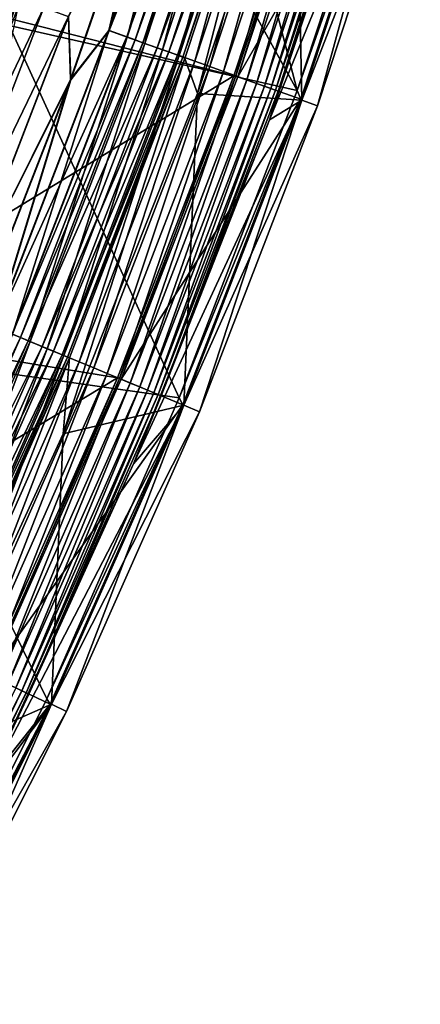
# Model space of a CAD drawing. Header units: metres. Extents: x -901 to 901, y -486 to 401.
# Tile 284 of 366: x 880 to 892, y -295 to -265. Entities that reach past the tile are written whole.
import ezdxf

# ---------------------------------------------------------------- set-up
doc = ezdxf.new("R2010")
doc.units = ezdxf.units.M

msp = doc.modelspace()

# ---------------------------------------------------------------- linework, layer by layer
at = {"layer": 'top'}
for points in [[(882.477661, -257.139374, -613.146606), (884.096924, -251.629318, -613.146606), (888.229797, -267.58609, -107.314049)], [(888.229797, -267.58609, -107.314049), (884.096924, -251.629318, -613.146606), (891.303223, -258.25296, -107.314049)], [(879.619629, -265.636017, -613.146606), (882.477661, -257.139374, -613.146606), (888.229797, -267.58609, -107.314049)], [(882.477661, -257.139374, -613.146606), (879.619629, -265.636017, -613.146606), (879.861084, -264.810638, -613.819397)], [(886.335449, -267.144775, -107.279144), (889.370361, -257.957825, -107.279144), (877.739563, -264.954834, -613.111694)], [(886.335449, -267.144775, -107.279144), (886.452942, -267.168549, -98), (889.370361, -257.957825, -107.279144)], [(886.452942, -267.168549, -98), (889.494995, -257.95575, -98), (889.370361, -257.957825, -107.279144)], [(889.494995, -257.95575, -98), (886.452942, -267.168549, -98), (891.409058, -258.53595, -98)], [(891.303223, -258.25296, -107.314049), (891.409058, -258.53595, -98), (888.229797, -267.58609, -107.314049)], [(891.409058, -258.53595, -98), (886.452942, -267.168549, -98), (888.336182, -267.842194, -98)], [(891.409058, -258.53595, -98), (888.336182, -267.842194, -98), (888.229797, -267.58609, -107.314049)], [(873.888, -274.713715, -613.111694), (886.335449, -267.144775, -107.279144), (877.739563, -264.954834, -613.111694)], [(884.706116, -276.770538, -107.314049), (875.726929, -275.499268, -613.146606), (879.619629, -265.636017, -613.146606)], [(888.229797, -267.58609, -107.314049), (884.706116, -276.770538, -107.314049), (879.619629, -265.636017, -613.146606)], [(882.853271, -276.171661, -107.279144), (886.335449, -267.144775, -107.279144), (873.888, -274.713715, -613.111694)], [(882.853271, -276.171661, -107.279144), (882.962952, -276.217072, -98), (886.335449, -267.144775, -107.279144)], [(882.962952, -276.217072, -98), (886.452942, -267.168549, -98), (886.335449, -267.144775, -107.279144)], [(886.452942, -267.168549, -98), (882.962952, -276.217072, -98), (888.336182, -267.842194, -98)], [(888.229797, -267.58609, -107.314049), (888.336182, -267.842194, -98), (884.706116, -276.770538, -107.314049)], [(888.336182, -267.842194, -98), (882.962952, -276.217072, -98), (884.810791, -276.982483, -98)], [(888.336182, -267.842194, -98), (884.810791, -276.982483, -98), (884.706116, -276.770538, -107.314049)], [(869.498901, -284.24292, -613.111694), (882.853271, -276.171661, -107.279144), (873.888, -274.713715, -613.111694)], [(884.706116, -276.770538, -107.314049), (880.74176, -285.774933, -107.314049), (875.726929, -275.499268, -613.146606)], [(880.74176, -285.774933, -107.314049), (876.34613, -294.567993, -107.314049), (875.726929, -275.499268, -613.146606)], [(869.498901, -284.24292, -613.111694), (878.932556, -285.016876, -107.279144), (882.853271, -276.171661, -107.279144)], [(878.932556, -285.016876, -107.279144), (879.035095, -285.077667, -98), (882.853271, -276.171661, -107.279144)], [(879.035095, -285.077667, -98), (882.962952, -276.217072, -98), (882.853271, -276.171661, -107.279144)], [(882.962952, -276.217072, -98), (879.035095, -285.077667, -98), (884.810791, -276.982483, -98)], [(884.706116, -276.770538, -107.314049), (884.810791, -276.982483, -98), (880.74176, -285.774933, -107.314049)], [(884.810791, -276.982483, -98), (879.035095, -285.077667, -98), (880.843079, -285.932892, -98)], [(884.810791, -276.982483, -98), (880.843079, -285.932892, -98), (880.74176, -285.774933, -107.314049)], [(879.035095, -285.077667, -98), (874.678772, -293.73056, -98), (880.843079, -285.932892, -98)], [(880.74176, -285.774933, -107.314049), (880.843079, -285.932892, -98), (876.34613, -294.567993, -107.314049)], [(880.843079, -285.932892, -98), (874.678772, -293.73056, -98), (876.442566, -294.673553, -98)], [(880.843079, -285.932892, -98), (876.442566, -294.673553, -98), (876.34613, -294.567993, -107.314049)]]:
    msp.add_3dface(points, dxfattribs=at)
at = {"layer": 'top0'}
for points in [[(880.22467, -264.190063, -3.399924), (876.619751, -273.58847, -3.399924), (833.678528, -244.696198, -32.470963)], [(885.567139, -256.763672, -0.028766), (883.967896, -259.979309), (882.597351, -265.788147, -0.028766)], [(882.597351, -265.788147, -0.028766), (883.1427, -265.983215, -0.114353), (885.567139, -256.763672, -0.028766)], [(885.576904, -256.766663, -3.056892), (886.111206, -256.928619, -3.22474), (882.606995, -265.791565, -3.056892)], [(882.606995, -265.791565, -3.056892), (883.981995, -259.983856, -3), (885.576904, -256.766663, -3.056892)], [(885.567139, -256.763672, -0.028766), (883.1427, -265.983215, -0.114353), (886.121338, -256.931702, -0.114353)], [(886.111206, -256.928619, -3.22474), (883.13269, -265.979614, -3.22474), (882.606995, -265.791565, -3.056892)], [(886.111206, -256.928619, -3.22474), (886.363708, -257.005157, -3.348771), (883.13269, -265.979614, -3.22474)], [(886.363708, -257.005157, -3.348771), (883.381165, -266.068481, -3.348771), (883.13269, -265.979614, -3.22474)], [(886.121338, -256.931702, -0.114353), (883.1427, -265.983215, -0.114353), (883.678711, -266.174957, -0.255695)], [(886.363708, -257.005157, -3.348771), (886.60321, -257.077759, -3.497899), (883.381165, -266.068481, -3.348771)], [(886.121338, -256.931702, -0.114353), (883.678711, -266.174957, -0.255695), (886.666138, -257.096832, -0.255695)], [(886.60321, -257.077759, -3.497899), (883.616821, -266.152802, -3.497899), (883.381165, -266.068481, -3.348771)], [(886.60321, -257.077759, -3.497899), (887.03479, -257.208588, -3.865118), (883.616821, -266.152802, -3.497899)], [(887.03479, -257.208588, -3.865118), (884.041443, -266.304688, -3.865118), (883.616821, -266.152802, -3.497899)], [(886.666138, -257.096832, -0.255695), (883.678711, -266.174957, -0.255695), (884.199341, -266.361176, -0.451727)], [(887.03479, -257.208588, -3.865118), (887.389954, -257.316254, -4.312942), (884.041443, -266.304688, -3.865118)], [(887.389954, -257.316254, -4.312942), (884.39093, -266.429688, -4.312942), (884.041443, -266.304688, -3.865118)], [(886.666138, -257.096832, -0.255695), (884.199341, -266.361176, -0.451727), (887.195251, -257.257233, -0.451727)], [(887.195251, -257.257233, -0.451727), (884.199341, -266.361176, -0.451727), (884.69873, -266.539795, -0.70103)], [(887.389954, -257.316254, -4.312942), (887.65564, -257.39679, -4.82471), (884.39093, -266.429688, -4.312942)], [(884.69873, -266.539795, -0.70103), (887.70282, -257.411072, -0.70103), (887.195251, -257.257233, -0.451727)], [(887.65564, -257.39679, -4.82471), (884.652344, -266.523193, -4.82471), (884.39093, -266.429688, -4.312942)], [(887.65564, -257.39679, -4.82471), (887.820923, -257.446869, -5.381563), (884.652344, -266.523193, -4.82471)], [(887.820923, -257.446869, -5.381563), (884.814941, -266.58136, -5.381563), (884.652344, -266.523193, -4.82471)], [(885.172424, -266.709229, -1.000777), (887.70282, -257.411072, -0.70103), (884.69873, -266.539795, -0.70103)], [(887.820923, -257.446869, -5.381563), (887.886169, -257.506226, -5.959025), (884.814941, -266.58136, -5.381563)], [(887.886169, -257.506226, -5.959025), (884.875061, -266.620941, -5.959025), (884.814941, -266.58136, -5.381563)], [(887.886169, -257.506226, -5.959025), (885.247437, -267.673798, -87), (884.875061, -266.620941, -5.959025)], [(887.70282, -257.411072, -0.70103), (885.172424, -266.709229, -1.000777), (888.184204, -257.557007, -1.000777)], [(888.184204, -257.557007, -1.000777), (885.172424, -266.709229, -1.000777), (885.616211, -266.868011, -1.34779)], [(887.886169, -257.506226, -5.959025), (888.194824, -258.911102, -87), (885.247437, -267.673798, -87)], [(885.616211, -266.868011, -1.34779), (888.635254, -257.693756, -1.34779), (888.184204, -257.557007, -1.000777)], [(886.026001, -267.014587, -1.738888), (888.635254, -257.693756, -1.34779), (885.616211, -266.868011, -1.34779)], [(886.026001, -267.014587, -1.738888), (889.051758, -257.820007, -1.738888), (888.635254, -257.693756, -1.34779)], [(886.397766, -267.147583, -2.170691), (889.051758, -257.820007, -1.738888), (886.026001, -267.014587, -1.738888)], [(889.051758, -257.820007, -1.738888), (886.397766, -267.147583, -2.170691), (889.429626, -257.93454, -2.170691)], [(889.429626, -257.93454, -2.170691), (886.397766, -267.147583, -2.170691), (886.728394, -267.265839, -2.639013)], [(886.728394, -267.265839, -2.639013), (889.765564, -258.036377, -2.639013), (889.429626, -257.93454, -2.170691)], [(887.014709, -267.368256, -3.139467), (889.765564, -258.036377, -2.639013), (886.728394, -267.265839, -2.639013)], [(887.014709, -267.368256, -3.139467), (890.056641, -258.124603, -3.139467), (889.765564, -258.036377, -2.639013)], [(887.253784, -267.453766, -3.667668), (890.056641, -258.124603, -3.139467), (887.014709, -267.368256, -3.139467)], [(887.253784, -267.453766, -3.667668), (890.299622, -258.198273, -3.667668), (890.056641, -258.124603, -3.139467)], [(887.442932, -267.521423, -4.218875), (890.299622, -258.198273, -3.667668), (887.253784, -267.453766, -3.667668)], [(890.299622, -258.198273, -3.667668), (887.442932, -267.521423, -4.218875), (890.49176, -258.256531, -4.218875)], [(890.49176, -258.256531, -4.218875), (887.442932, -267.521423, -4.218875), (887.580627, -267.570709, -4.786941)], [(890.631775, -258.29895, -4.786941), (890.49176, -258.256531, -4.218875), (887.580627, -267.570709, -4.786941)], [(890.631775, -258.29895, -4.786941), (887.580627, -267.570709, -4.786941), (887.666016, -267.601227, -5.365363)], [(890.718506, -258.325256, -5.365363), (890.631775, -258.29895, -4.786941), (887.666016, -267.601227, -5.365363)], [(887.666016, -267.601227, -5.365363), (890.384705, -259.59024, -5.947641), (890.718506, -258.325256, -5.365363)], [(891.433838, -258.582397, -87), (890.384705, -259.59024, -5.947641), (887.403076, -268.454834, -5.947641)], [(891.433838, -258.582397, -87), (887.403076, -268.454834, -5.947641), (888.365662, -267.869904, -87)], [(891.433838, -258.582397, -87), (888.365662, -267.869904, -87), (888.194824, -258.911102, -87)], [(888.365662, -267.869904, -87), (885.247437, -267.673798, -87), (888.194824, -258.911102, -87)], [(887.403076, -268.454834, -5.947641), (890.384705, -259.59024, -5.947641), (887.666016, -267.601227, -5.365363)], [(883.981995, -259.983856, -3), (881.466797, -267.262421, -3), (881.387939, -265.37323, -3)], [(881.391724, -265.374573), (881.452881, -267.257324), (883.967896, -259.979309)], [(883.967896, -259.979309), (881.452881, -267.257324), (882.597351, -265.788147, -0.028766)], [(881.466797, -267.262421, -3), (883.981995, -259.983856, -3), (882.606995, -265.791565, -3.056892)], [(876.619751, -273.58847, -3.399924), (880.22467, -264.190063, -3.399924), (880.658752, -265.094696, -3.101714)], [(878.00238, -274.161163), (881.391724, -265.374573), (879.927856, -264.833221, -0.204445)], [(877.284912, -273.863953, -3.101714), (876.619751, -273.58847, -3.399924), (880.658752, -265.094696, -3.101714)], [(880.658752, -265.094696, -3.101714), (881.387939, -265.37323, -3), (877.284912, -273.863953, -3.101714)], [(881.387939, -265.37323, -3), (877.998657, -274.159637, -3), (877.284912, -273.863953, -3.101714)], [(881.387939, -265.37323, -3), (881.466797, -267.262421, -3), (877.998657, -274.159637, -3)], [(881.391724, -265.374573), (878.00238, -274.161163), (881.452881, -267.257324)], [(882.597351, -265.788147, -0.028766), (881.452881, -267.257324), (879.187134, -274.651917, -0.028766)], [(879.187134, -274.651917, -0.028766), (879.722229, -274.873535, -0.114353), (882.597351, -265.788147, -0.028766)], [(882.606995, -265.791565, -3.056892), (883.13269, -265.979614, -3.22474), (879.196594, -274.655823, -3.056892)], [(879.196594, -274.655823, -3.056892), (881.466797, -267.262421, -3), (882.606995, -265.791565, -3.056892)], [(879.722229, -274.873535, -0.114353), (883.1427, -265.983215, -0.114353), (882.597351, -265.788147, -0.028766)], [(883.13269, -265.979614, -3.22474), (879.712402, -274.869476, -3.22474), (879.196594, -274.655823, -3.056892)], [(883.13269, -265.979614, -3.22474), (883.381165, -266.068481, -3.348771), (879.712402, -274.869476, -3.22474)], [(883.381165, -266.068481, -3.348771), (879.956238, -274.970459, -3.348771), (879.712402, -274.869476, -3.22474)], [(879.722229, -274.873535, -0.114353), (880.24823, -275.091431, -0.255695), (883.1427, -265.983215, -0.114353)], [(883.381165, -266.068481, -3.348771), (883.616821, -266.152802, -3.497899), (879.956238, -274.970459, -3.348771)], [(883.616821, -266.152802, -3.497899), (880.187439, -275.066254, -3.497899), (879.956238, -274.970459, -3.348771)], [(883.616821, -266.152802, -3.497899), (884.041443, -266.304688, -3.865118), (880.187439, -275.066254, -3.497899)], [(883.1427, -265.983215, -0.114353), (880.24823, -275.091431, -0.255695), (883.678711, -266.174957, -0.255695)], [(883.678711, -266.174957, -0.255695), (880.24823, -275.091431, -0.255695), (880.759094, -275.303009, -0.451727)], [(883.678711, -266.174957, -0.255695), (880.759094, -275.303009, -0.451727), (884.199341, -266.361176, -0.451727)], [(884.041443, -266.304688, -3.865118), (880.604187, -275.238861, -3.865118), (880.187439, -275.066254, -3.497899)], [(884.041443, -266.304688, -3.865118), (884.39093, -266.429688, -4.312942), (880.604187, -275.238861, -3.865118)], [(884.39093, -266.429688, -4.312942), (880.947083, -275.38089, -4.312942), (880.604187, -275.238861, -3.865118)], [(884.199341, -266.361176, -0.451727), (880.759094, -275.303009, -0.451727), (881.249084, -275.505981, -0.70103)], [(884.39093, -266.429688, -4.312942), (884.652344, -266.523193, -4.82471), (880.947083, -275.38089, -4.312942)], [(884.199341, -266.361176, -0.451727), (881.249084, -275.505981, -0.70103), (884.69873, -266.539795, -0.70103)], [(884.652344, -266.523193, -4.82471), (881.203552, -275.487122, -4.82471), (880.947083, -275.38089, -4.312942)], [(884.652344, -266.523193, -4.82471), (884.814941, -266.58136, -5.381563), (881.203552, -275.487122, -4.82471)], [(884.814941, -266.58136, -5.381563), (881.363098, -275.553223, -5.381563), (881.203552, -275.487122, -4.82471)], [(885.247437, -267.673798, -87), (881.231445, -277.849609, -87), (884.875061, -266.620941, -5.959025)], [(884.875061, -266.620941, -5.959025), (881.231445, -277.849609, -87), (881.420349, -275.576935, -5.959025)], [(884.69873, -266.539795, -0.70103), (881.249084, -275.505981, -0.70103), (881.713867, -275.698517, -1.000777)], [(884.814941, -266.58136, -5.381563), (884.875061, -266.620941, -5.959025), (881.363098, -275.553223, -5.381563)], [(884.875061, -266.620941, -5.959025), (881.420349, -275.576935, -5.959025), (881.363098, -275.553223, -5.381563)], [(881.713867, -275.698517, -1.000777), (885.172424, -266.709229, -1.000777), (884.69873, -266.539795, -0.70103)], [(882.149353, -275.878906, -1.34779), (885.172424, -266.709229, -1.000777), (881.713867, -275.698517, -1.000777)], [(885.172424, -266.709229, -1.000777), (882.149353, -275.878906, -1.34779), (885.616211, -266.868011, -1.34779)], [(885.616211, -266.868011, -1.34779), (882.149353, -275.878906, -1.34779), (882.551453, -276.045471, -1.738888)], [(882.551453, -276.045471, -1.738888), (886.026001, -267.014587, -1.738888), (885.616211, -266.868011, -1.34779)], [(882.916321, -276.196564, -2.170691), (886.026001, -267.014587, -1.738888), (882.551453, -276.045471, -1.738888)], [(882.916321, -276.196564, -2.170691), (886.397766, -267.147583, -2.170691), (886.026001, -267.014587, -1.738888)], [(881.466797, -267.262421, -3), (878.662598, -274.434631, -3), (877.998657, -274.159637, -3)], [(878.00238, -274.161163), (878.648926, -274.428955), (881.452881, -267.257324)], [(881.452881, -267.257324), (878.648926, -274.428955), (879.187134, -274.651917, -0.028766)], [(879.196594, -274.655823, -3.056892), (878.662598, -274.434631, -3), (881.466797, -267.262421, -3)], [(883.240662, -276.330933, -2.639013), (886.397766, -267.147583, -2.170691), (882.916321, -276.196564, -2.170691)], [(886.397766, -267.147583, -2.170691), (883.240662, -276.330933, -2.639013), (886.728394, -267.265839, -2.639013)], [(886.728394, -267.265839, -2.639013), (883.240662, -276.330933, -2.639013), (883.521667, -276.447327, -3.139467)], [(883.521667, -276.447327, -3.139467), (887.014709, -267.368256, -3.139467), (886.728394, -267.265839, -2.639013)], [(883.756287, -276.544495, -3.667668), (887.014709, -267.368256, -3.139467), (883.521667, -276.447327, -3.139467)], [(883.756287, -276.544495, -3.667668), (887.253784, -267.453766, -3.667668), (887.014709, -267.368256, -3.139467)], [(883.941833, -276.621368, -4.218875), (887.253784, -267.453766, -3.667668), (883.756287, -276.544495, -3.667668)], [(883.941833, -276.621368, -4.218875), (887.442932, -267.521423, -4.218875), (887.253784, -267.453766, -3.667668)], [(887.442932, -267.521423, -4.218875), (883.941833, -276.621368, -4.218875), (884.076965, -276.677338, -4.786941)], [(887.580627, -267.570709, -4.786941), (887.442932, -267.521423, -4.218875), (884.076965, -276.677338, -4.786941)], [(887.580627, -267.570709, -4.786941), (884.076965, -276.677338, -4.786941), (884.160706, -276.712036, -5.365363)], [(887.666016, -267.601227, -5.365363), (887.580627, -267.570709, -4.786941), (884.160706, -276.712036, -5.365363)], [(884.160706, -276.712036, -5.365363), (887.403076, -268.454834, -5.947641), (887.666016, -267.601227, -5.365363)], [(884.845459, -276.995667, -87), (881.231445, -277.849609, -87), (885.247437, -267.673798, -87)], [(887.403076, -268.454834, -5.947641), (883.339905, -278.750305, -5.947641), (888.365662, -267.869904, -87)], [(888.365662, -267.869904, -87), (883.339905, -278.750305, -5.947641), (884.845459, -276.995667, -87)], [(888.365662, -267.869904, -87), (884.845459, -276.995667, -87), (885.247437, -267.673798, -87)], [(883.339905, -278.750305, -5.947641), (887.403076, -268.454834, -5.947641), (884.160706, -276.712036, -5.365363)], [(879.712402, -274.869476, -3.22474), (879.956238, -274.970459, -3.348771), (875.856262, -283.572906, -3.22474)], [(879.956238, -274.970459, -3.348771), (876.094788, -283.68576, -3.348771), (875.856262, -283.572906, -3.22474)], [(879.956238, -274.970459, -3.348771), (880.187439, -275.066254, -3.497899), (876.094788, -283.68576, -3.348771)], [(876.380493, -283.820892, -0.255695), (880.24823, -275.091431, -0.255695), (879.722229, -274.873535, -0.114353)], [(880.187439, -275.066254, -3.497899), (876.321045, -283.792786, -3.497899), (876.094788, -283.68576, -3.348771)], [(880.187439, -275.066254, -3.497899), (880.604187, -275.238861, -3.865118), (876.321045, -283.792786, -3.497899)], [(880.604187, -275.238861, -3.865118), (876.72876, -283.985657, -3.865118), (876.321045, -283.792786, -3.497899)], [(876.380493, -283.820892, -0.255695), (876.880371, -284.057343, -0.451727), (880.24823, -275.091431, -0.255695)], [(880.604187, -275.238861, -3.865118), (880.947083, -275.38089, -4.312942), (876.72876, -283.985657, -3.865118)], [(880.24823, -275.091431, -0.255695), (876.880371, -284.057343, -0.451727), (880.759094, -275.303009, -0.451727)], [(880.759094, -275.303009, -0.451727), (876.880371, -284.057343, -0.451727), (877.359802, -284.284149, -0.70103)], [(880.759094, -275.303009, -0.451727), (877.359802, -284.284149, -0.70103), (881.249084, -275.505981, -0.70103)], [(881.231445, -277.849609, -87), (876.654785, -287.785858, -87), (881.420349, -275.576935, -5.959025)], [(881.420349, -275.576935, -5.959025), (876.654785, -287.785858, -87), (877.530334, -284.352631, -5.959025)], [(880.947083, -275.38089, -4.312942), (877.06427, -284.144348, -4.312942), (876.72876, -283.985657, -3.865118)], [(880.947083, -275.38089, -4.312942), (881.203552, -275.487122, -4.82471), (877.06427, -284.144348, -4.312942)], [(881.203552, -275.487122, -4.82471), (877.315247, -284.263062, -4.82471), (877.06427, -284.144348, -4.312942)], [(881.203552, -275.487122, -4.82471), (881.363098, -275.553223, -5.381563), (877.315247, -284.263062, -4.82471)], [(881.363098, -275.553223, -5.381563), (877.471375, -284.336914, -5.381563), (877.315247, -284.263062, -4.82471)], [(881.249084, -275.505981, -0.70103), (877.359802, -284.284149, -0.70103), (877.814575, -284.499268, -1.000777)], [(881.363098, -275.553223, -5.381563), (881.420349, -275.576935, -5.959025), (877.471375, -284.336914, -5.381563)], [(881.420349, -275.576935, -5.959025), (877.530334, -284.352631, -5.959025), (877.471375, -284.336914, -5.381563)], [(881.249084, -275.505981, -0.70103), (877.814575, -284.499268, -1.000777), (881.713867, -275.698517, -1.000777)], [(881.713867, -275.698517, -1.000777), (877.814575, -284.499268, -1.000777), (878.240723, -284.700836, -1.34779)], [(878.240723, -284.700836, -1.34779), (882.149353, -275.878906, -1.34779), (881.713867, -275.698517, -1.000777)], [(878.634155, -284.886932, -1.738888), (882.149353, -275.878906, -1.34779), (878.240723, -284.700836, -1.34779)], [(882.149353, -275.878906, -1.34779), (878.634155, -284.886932, -1.738888), (882.551453, -276.045471, -1.738888)], [(882.551453, -276.045471, -1.738888), (878.634155, -284.886932, -1.738888), (878.991089, -285.055786, -2.170691)], [(878.991089, -285.055786, -2.170691), (882.916321, -276.196564, -2.170691), (882.551453, -276.045471, -1.738888)], [(879.308472, -285.205933, -2.639013), (882.916321, -276.196564, -2.170691), (878.991089, -285.055786, -2.170691)], [(879.308472, -285.205933, -2.639013), (883.240662, -276.330933, -2.639013), (882.916321, -276.196564, -2.170691)], [(879.583435, -285.335999, -3.139467), (883.240662, -276.330933, -2.639013), (879.308472, -285.205933, -2.639013)], [(883.240662, -276.330933, -2.639013), (879.583435, -285.335999, -3.139467), (883.521667, -276.447327, -3.139467)], [(883.521667, -276.447327, -3.139467), (879.583435, -285.335999, -3.139467), (879.812927, -285.44458, -3.667668)], [(879.812927, -285.44458, -3.667668), (883.756287, -276.544495, -3.667668), (883.521667, -276.447327, -3.139467)], [(879.994507, -285.530457, -4.218875), (883.756287, -276.544495, -3.667668), (879.812927, -285.44458, -3.667668)], [(879.994507, -285.530457, -4.218875), (883.941833, -276.621368, -4.218875), (883.756287, -276.544495, -3.667668)], [(880.12677, -285.593018, -4.786941), (883.941833, -276.621368, -4.218875), (879.994507, -285.530457, -4.218875)], [(884.076965, -276.677338, -4.786941), (883.941833, -276.621368, -4.218875), (880.12677, -285.593018, -4.786941)], [(884.076965, -276.677338, -4.786941), (880.12677, -285.593018, -4.786941), (880.208679, -285.631775, -5.365363)], [(884.160706, -276.712036, -5.365363), (884.076965, -276.677338, -4.786941), (880.208679, -285.631775, -5.365363)], [(880.208679, -285.631775, -5.365363), (883.339905, -278.750305, -5.947641), (884.160706, -276.712036, -5.365363)], [(883.339905, -278.750305, -5.947641), (878.709412, -288.803375, -5.947641), (884.845459, -276.995667, -87)], [(884.845459, -276.995667, -87), (878.709412, -288.803375, -5.947641), (880.881775, -285.937714, -87)], [(884.845459, -276.995667, -87), (880.881775, -285.937714, -87), (881.231445, -277.849609, -87)], [(880.881775, -285.937714, -87), (876.654785, -287.785858, -87), (881.231445, -277.849609, -87)], [(878.709412, -288.803375, -5.947641), (883.339905, -278.750305, -5.947641), (880.208679, -285.631775, -5.365363)], [(875.612915, -294.228729, -4.218875), (879.994507, -285.530457, -4.218875), (879.812927, -285.44458, -3.667668)], [(875.741943, -294.297729, -4.786941), (879.994507, -285.530457, -4.218875), (875.612915, -294.228729, -4.218875)], [(875.741943, -294.297729, -4.786941), (880.12677, -285.593018, -4.786941), (879.994507, -285.530457, -4.218875)], [(875.821899, -294.340454, -5.365363), (880.12677, -285.593018, -4.786941), (875.741943, -294.297729, -4.786941)], [(880.208679, -285.631775, -5.365363), (880.12677, -285.593018, -4.786941), (875.821899, -294.340454, -5.365363)], [(875.821899, -294.340454, -5.365363), (878.709412, -288.803375, -5.947641), (880.208679, -285.631775, -5.365363)], [(880.881775, -285.937714, -87), (876.484009, -294.6745, -87), (876.654785, -287.785858, -87)], [(878.709412, -288.803375, -5.947641), (876.484009, -294.6745, -87), (880.881775, -285.937714, -87)]]:
    msp.add_3dface(points, dxfattribs=at)
at = {"layer": 'top01'}
for points in [[(891.433838, -258.582397, -105), (888.365662, -267.869904, -105), (891.433838, -258.582397, -80)], [(888.365662, -267.869904, -105), (888.365662, -267.869904, -80), (891.433838, -258.582397, -80)], [(888.365662, -267.869904, -105), (891.433838, -258.582397, -105), (888.836426, -268.03833, -105)], [(891.912292, -258.727539, -80), (891.433838, -258.582397, -80), (888.365662, -267.869904, -80)], [(888.836426, -268.03833, -80), (891.912292, -258.727539, -80), (888.365662, -267.869904, -80)], [(891.433838, -258.582397, -105), (891.912292, -258.727539, -105), (888.836426, -268.03833, -105)], [(888.836426, -268.03833, -105), (891.912292, -258.727539, -105), (888.836426, -268.03833, -80)], [(891.912292, -258.727539, -105), (891.912292, -258.727539, -80), (888.836426, -268.03833, -80)], [(888.365662, -267.869904, -105), (884.845459, -276.995667, -105), (888.365662, -267.869904, -80)], [(884.845459, -276.995667, -105), (884.845459, -276.995667, -80), (888.365662, -267.869904, -80)], [(884.845459, -276.995667, -105), (888.365662, -267.869904, -105), (885.307434, -277.187012, -105)], [(888.836426, -268.03833, -80), (888.365662, -267.869904, -80), (884.845459, -276.995667, -80)], [(888.365662, -267.869904, -105), (888.836426, -268.03833, -105), (885.307434, -277.187012, -105)], [(885.307434, -277.187012, -80), (888.836426, -268.03833, -80), (884.845459, -276.995667, -80)], [(885.307434, -277.187012, -105), (888.836426, -268.03833, -105), (885.307434, -277.187012, -80)], [(888.836426, -268.03833, -105), (888.836426, -268.03833, -80), (885.307434, -277.187012, -80)], [(884.845459, -276.995667, -105), (880.881775, -285.937714, -105), (884.845459, -276.995667, -80)], [(880.881775, -285.937714, -105), (880.881775, -285.937714, -80), (884.845459, -276.995667, -80)], [(880.881775, -285.937714, -105), (884.845459, -276.995667, -105), (881.33374, -286.151489, -105)], [(885.307434, -277.187012, -80), (884.845459, -276.995667, -80), (880.881775, -285.937714, -80)], [(884.845459, -276.995667, -105), (885.307434, -277.187012, -105), (881.33374, -286.151489, -105)], [(881.33374, -286.151489, -80), (885.307434, -277.187012, -80), (880.881775, -285.937714, -80)], [(881.33374, -286.151489, -105), (885.307434, -277.187012, -105), (881.33374, -286.151489, -80)], [(885.307434, -277.187012, -105), (885.307434, -277.187012, -80), (881.33374, -286.151489, -80)], [(880.881775, -285.937714, -105), (876.484009, -294.6745, -105), (880.881775, -285.937714, -80)], [(876.484009, -294.6745, -105), (876.484009, -294.6745, -80), (880.881775, -285.937714, -80)], [(876.484009, -294.6745, -105), (880.881775, -285.937714, -105), (876.924988, -294.910187, -105)], [(881.33374, -286.151489, -80), (880.881775, -285.937714, -80), (876.484009, -294.6745, -80)], [(876.924988, -294.910187, -80), (881.33374, -286.151489, -80), (876.484009, -294.6745, -80)], [(880.881775, -285.937714, -105), (881.33374, -286.151489, -105), (876.924988, -294.910187, -105)], [(876.924988, -294.910187, -105), (881.33374, -286.151489, -105), (876.924988, -294.910187, -80)], [(881.33374, -286.151489, -105), (881.33374, -286.151489, -80), (876.924988, -294.910187, -80)]]:
    msp.add_3dface(points, dxfattribs=at)

doc.saveas('drawing.dxf')
